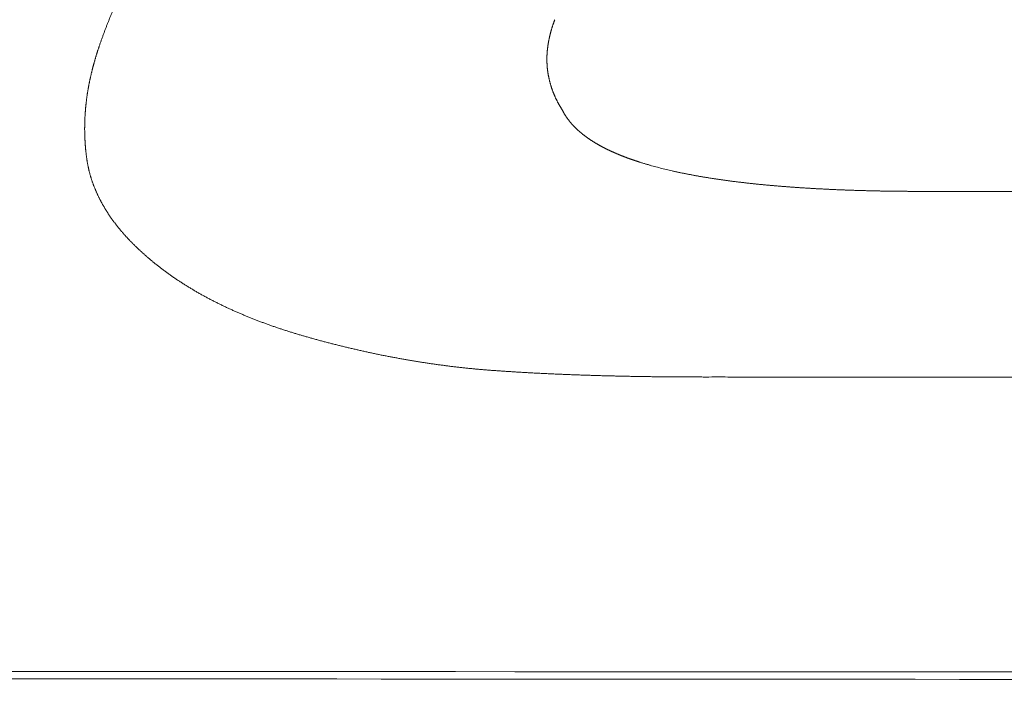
# Model space of a CAD drawing. Header units: millimetres. Extents: x 0 to 594, y 0 to 420.
# Tile 44 of 1056: x 244.39 to 246.85, y 58.02 to 59.68. Entities that reach past the tile are written whole.
import ezdxf

# ---------------------------------------------------------------- set-up
doc = ezdxf.new("R2010")
doc.units = ezdxf.units.MM
doc.layers.add('1', color=7, linetype='Continuous', true_color=0xffffff)
doc.styles.add('Arial', font='txt')
doc.dimstyles.get("Standard").update_dxf_attribs({"dimtxt": 0.18, "dimasz": 0.18, "dimexe": 0.18, "dimexo": 0.0625, "dimgap": 0.09, "dimtad": 0, "dimtih": 1, "dimtoh": 1, "dimdec": 4, "dimzin": 0, "dimdsep": 46, "dimtxsty": 'Standard', "dimcen": 0.09, "dimadec": 0, "dimazin": 0, "dimtfac": 1, "dimtdec": 4, "dimtofl": 0, "dimtmove": 0, "dimatfit": 3, "dimfxl": 0, "dimtolj": 1, "dimtzin": 0, "dimarcsym": 0})

# ---------------------------------------------------------------- blocks, each defined once
blk = doc.blocks.new('_U10')
at = {"layer": '1', "color": 18, "lineweight": 18}
for p, q in [((89.3862, 156.501), (71.7658, 156.501)), ((73.7658, 156.501), (73.7658, 109.1211)), ((276.553, 129.1958), (71.7658, 129.1958))]:
    blk.add_line(p, q, dxfattribs=at)
at = {"layer": '1', "color": 18}
for points in [[(73.7658, 156.501), (74.7037, 153.001), (72.828, 153.001)], [(73.7658, 129.1958), (72.828, 132.6958), (74.7037, 132.6958)]]:
    blk.add_solid(points, dxfattribs=at)
at = {"layer": '1', "color": 18, "linetype": 'Continuous', "lineweight": 13, "char_height": 3.5, "attachment_point": 7, "rotation": 90, "line_spacing_factor": 1.047437, "style": 'Arial'}
for s, insert in [('\\fArial|b0|i0;\\W1.0000;0.55', (76.7446, 98.6122)), ('\\fArial|b0|i0;\\W1.0000;FWD TIE DOWN', (76.7446, 58.6144))]:
    blk.add_mtext(s, dxfattribs=dict(at, insert=insert))
blk = doc.blocks.new('_U14')
at = {"layer": '1', "color": 18, "lineweight": 18}
for p, q in [((118.6615, 179.0767), (58.8264, 179.0767)), ((60.8264, 179.0767), (60.8264, 110.1517)), ((276.553, 129.1958), (58.8264, 129.1958))]:
    blk.add_line(p, q, dxfattribs=at)
at = {"layer": '1', "color": 18}
for points in [[(60.8264, 179.0767), (61.7642, 175.5767), (59.8886, 175.5767)], [(60.8264, 129.1958), (59.8886, 132.6958), (61.7642, 132.6958)]]:
    blk.add_solid(points, dxfattribs=at)
at = {"layer": '1', "color": 18, "linetype": 'Continuous', "lineweight": 13, "char_height": 3.5, "attachment_point": 7, "rotation": 90, "line_spacing_factor": 1.047437, "style": 'Arial'}
for s, insert in [('\\fArial|b0|i0;\\W1.0000;1.00', (63.8052, 99.6428)), ('\\fArial|b0|i0;\\W1.0000;BOW DEFLATED', (63.8052, 58.2793))]:
    blk.add_mtext(s, dxfattribs=dict(at, insert=insert))

msp = doc.modelspace()

# ---------------------------------------------------------------- linework, layer by layer
at = {"layer": '1', "color": 155, "linetype": 'Continuous', "lineweight": 13}
for points, knots in [([(244.5923, 59.6088), (244.5928, 59.6101), (244.5936, 59.6126), (244.595, 59.6164), (244.5963, 59.6202), (244.5976, 59.624), (244.599, 59.6278), (244.6003, 59.6315), (244.6017, 59.6353), (244.6031, 59.6391), (244.6045, 59.6428), (244.6059, 59.6466), (244.6073, 59.6503), (244.6087, 59.6541), (244.6101, 59.6578), (244.6116, 59.6616), (244.6131, 59.6653), (244.6145, 59.6691), (244.616, 59.6728), (244.6175, 59.6765), (244.619, 59.6802), (244.6205, 59.6839), (244.622, 59.6877), (244.6235, 59.6914), (244.6251, 59.6951), (244.6266, 59.6988), (244.6282, 59.7025), (244.6298, 59.7062), (244.6313, 59.7099), (244.6329, 59.7136), (244.6345, 59.7172), (244.6361, 59.7209), (244.6378, 59.7246), (244.6394, 59.7283), (244.641, 59.7319), (244.6427, 59.7356), (244.6443, 59.7393), (244.646, 59.7429), (244.6477, 59.7466), (244.6494, 59.7502), (244.6511, 59.7539), (244.6528, 59.7575), (244.6545, 59.7611), (244.6562, 59.7648), (244.6579, 59.7684), (244.6597, 59.772), (244.6614, 59.7756), (244.6632, 59.7793), (244.6649, 59.7829), (244.6667, 59.7865), (244.6685, 59.7901), (244.6703, 59.7937), (244.6721, 59.7973), (244.6739, 59.8009), (244.6757, 59.8045), (244.6776, 59.8081), (244.6794, 59.8116), (244.6813, 59.8152), (244.6831, 59.8188), (244.685, 59.8224), (244.6868, 59.8259), (244.6887, 59.8295), (244.6906, 59.833), (244.6925, 59.8366), (244.6944, 59.8401), (244.6963, 59.8437), (244.6982, 59.8472), (244.7002, 59.8508), (244.7021, 59.8543), (244.7041, 59.8578), (244.706, 59.8614), (244.708, 59.8649), (244.7099, 59.8684), (244.7119, 59.8719), (244.7139, 59.8754), (244.7159, 59.8789), (244.7179, 59.8825), (244.7199, 59.886), (244.7219, 59.8894), (244.7239, 59.8929), (244.7259, 59.8964), (244.728, 59.8999), (244.73, 59.9034), (244.7321, 59.9069), (244.7341, 59.9103), (244.7362, 59.9138), (244.7376, 59.9161), (244.7383, 59.9173)], [0, 0, 0, 0, 0.011764, 0.023528, 0.035292, 0.047055, 0.058818, 0.070581, 0.082343, 0.094105, 0.105867, 0.117628, 0.12939, 0.141151, 0.152912, 0.164673, 0.176434, 0.188195, 0.199956, 0.211717, 0.223477, 0.235238, 0.246999, 0.25876, 0.270521, 0.282283, 0.294044, 0.305805, 0.317567, 0.329329, 0.341091, 0.352853, 0.364615, 0.376377, 0.38814, 0.399903, 0.411666, 0.423429, 0.435192, 0.446956, 0.45872, 0.470484, 0.482249, 0.494013, 0.505778, 0.517543, 0.529308, 0.541074, 0.55284, 0.564606, 0.576372, 0.588138, 0.599905, 0.611672, 0.623439, 0.635206, 0.646973, 0.658741, 0.670508, 0.682276, 0.694044, 0.705812, 0.71758, 0.729349, 0.741117, 0.752885, 0.764654, 0.776422, 0.78819, 0.799959, 0.811727, 0.823496, 0.835264, 0.847032, 0.8588, 0.870568, 0.882336, 0.894104, 0.905871, 0.917638, 0.929405, 0.941172, 0.952938, 0.964704, 0.97647, 0.988235, 1, 1, 1, 1]), ([(245.7274, 59.6751), (245.7272, 59.6744), (245.7267, 59.6732), (245.726, 59.6714), (245.7254, 59.6695), (245.7247, 59.6677), (245.724, 59.6658), (245.7234, 59.664), (245.7227, 59.6621), (245.7221, 59.6602), (245.7215, 59.6584), (245.7209, 59.6565), (245.7203, 59.6546), (245.7197, 59.6528), (245.7192, 59.6509), (245.7186, 59.649), (245.7181, 59.6471), (245.7176, 59.6452), (245.717, 59.6433), (245.7165, 59.6414), (245.7161, 59.6395), (245.7156, 59.6376), (245.7151, 59.6357), (245.7147, 59.6338), (245.7142, 59.6319), (245.7138, 59.63), (245.7134, 59.6281), (245.713, 59.6262), (245.7126, 59.6243), (245.7122, 59.6224), (245.7119, 59.6205), (245.7115, 59.6185), (245.7112, 59.6166), (245.7109, 59.6147), (245.7106, 59.6128), (245.7103, 59.6108), (245.71, 59.6089), (245.7098, 59.607), (245.7095, 59.6051), (245.7093, 59.6031), (245.7091, 59.6012), (245.7089, 59.5993), (245.7087, 59.5973), (245.7085, 59.5954), (245.7084, 59.5935), (245.7082, 59.5915), (245.7081, 59.5896), (245.708, 59.5876), (245.7079, 59.5857), (245.7079, 59.5838), (245.7078, 59.5818), (245.7078, 59.5799), (245.7077, 59.5779), (245.7077, 59.576), (245.7077, 59.5741), (245.7078, 59.5721), (245.7078, 59.5702), (245.7079, 59.5682), (245.708, 59.5663), (245.7081, 59.5644), (245.7082, 59.5624), (245.7083, 59.5605), (245.7085, 59.5585), (245.7086, 59.5566), (245.7088, 59.5547), (245.709, 59.5527), (245.7092, 59.5508), (245.7095, 59.5489), (245.7097, 59.5469), (245.71, 59.545), (245.7103, 59.5431), (245.7106, 59.5411), (245.7109, 59.5392), (245.7112, 59.5373), (245.7116, 59.5354), (245.712, 59.5334), (245.7124, 59.5315), (245.7128, 59.5296), (245.7132, 59.5277), (245.7136, 59.5258), (245.7141, 59.5239), (245.7146, 59.522), (245.7151, 59.5201), (245.7156, 59.5182), (245.7161, 59.5163), (245.7166, 59.5144), (245.7172, 59.5125), (245.7178, 59.5106), (245.7183, 59.5087), (245.719, 59.5068), (245.7196, 59.5049), (245.7202, 59.5031), (245.7209, 59.5012), (245.7215, 59.4993), (245.7222, 59.4975), (245.7229, 59.4956), (245.7237, 59.4938), (245.7244, 59.4919), (245.7251, 59.4901), (245.7259, 59.4882), (245.7267, 59.4864), (245.7275, 59.4846), (245.7283, 59.4827), (245.7291, 59.4809), (245.73, 59.4791), (245.7308, 59.4773), (245.7317, 59.4755), (245.7326, 59.4737), (245.7335, 59.4719), (245.7345, 59.4701), (245.7354, 59.4684), (245.7363, 59.4666), (245.7373, 59.4648), (245.7383, 59.4631), (245.7393, 59.4613), (245.7403, 59.4596), (245.7413, 59.4578), (245.7424, 59.4561), (245.7435, 59.4544), (245.7445, 59.4527), (245.7453, 59.4515), (245.7456, 59.451)], [0, 0, 0, 0, 0.008409, 0.01682, 0.025233, 0.033648, 0.042066, 0.050484, 0.058904, 0.067326, 0.075748, 0.084171, 0.092595, 0.101019, 0.109444, 0.117869, 0.126294, 0.134718, 0.143143, 0.151567, 0.15999, 0.168413, 0.176835, 0.185256, 0.193676, 0.202095, 0.210513, 0.21893, 0.227345, 0.235759, 0.244172, 0.252583, 0.260992, 0.2694, 0.277807, 0.286211, 0.294614, 0.303016, 0.311416, 0.319814, 0.32821, 0.336606, 0.344999, 0.353391, 0.361782, 0.370171, 0.378559, 0.386946, 0.395332, 0.403716, 0.4121, 0.420483, 0.428866, 0.437248, 0.44563, 0.454011, 0.462393, 0.470775, 0.479157, 0.48754, 0.495923, 0.504308, 0.512694, 0.521081, 0.529469, 0.537858, 0.546249, 0.55464, 0.563033, 0.571427, 0.579822, 0.588218, 0.596615, 0.605013, 0.613412, 0.621812, 0.630213, 0.638614, 0.647017, 0.65542, 0.663824, 0.672229, 0.680635, 0.689041, 0.697447, 0.705854, 0.714262, 0.72267, 0.731078, 0.739487, 0.747896, 0.756305, 0.764714, 0.773124, 0.781533, 0.789942, 0.798352, 0.806761, 0.815169, 0.823578, 0.831986, 0.840394, 0.848802, 0.857208, 0.865615, 0.874021, 0.882426, 0.89083, 0.899234, 0.907636, 0.916038, 0.924439, 0.932839, 0.941238, 0.949636, 0.958033, 0.966429, 0.974824, 0.983217, 0.991609, 1, 1, 1, 1]), ([(244.562, 59.3244), (244.5619, 59.3252), (244.5617, 59.3269), (244.5613, 59.3293), (244.561, 59.3317), (244.5607, 59.3341), (244.5603, 59.3365), (244.56, 59.339), (244.5598, 59.3414), (244.5595, 59.3438), (244.5592, 59.3462), (244.559, 59.3486), (244.5587, 59.3511), (244.5585, 59.3535), (244.5582, 59.3559), (244.558, 59.3583), (244.5578, 59.3608), (244.5576, 59.3632), (244.5575, 59.3656), (244.5573, 59.368), (244.5571, 59.3705), (244.557, 59.3729), (244.5569, 59.3753), (244.5567, 59.3777), (244.5566, 59.3802), (244.5565, 59.3826), (244.5564, 59.385), (244.5564, 59.3875), (244.5563, 59.3899), (244.5562, 59.3923), (244.5562, 59.3947), (244.5562, 59.3972), (244.5561, 59.3996), (244.5561, 59.402), (244.5561, 59.4044), (244.5561, 59.4069), (244.5562, 59.4093), (244.5562, 59.4117), (244.5562, 59.4142), (244.5563, 59.4166), (244.5563, 59.419), (244.5564, 59.4214), (244.5565, 59.4238), (244.5566, 59.4263), (244.5567, 59.4287), (244.5568, 59.4311), (244.5569, 59.4335), (244.5571, 59.436), (244.5572, 59.4384), (244.5574, 59.4408), (244.5575, 59.4432), (244.5577, 59.4456), (244.5579, 59.448), (244.5581, 59.4505), (244.5583, 59.4529), (244.5585, 59.4553), (244.5587, 59.4577), (244.559, 59.4601), (244.5592, 59.4625), (244.5595, 59.4649), (244.5597, 59.4673), (244.56, 59.4697), (244.5603, 59.4721), (244.5606, 59.4745), (244.5609, 59.477), (244.5612, 59.4794), (244.5615, 59.4818), (244.5619, 59.4841), (244.5622, 59.4865), (244.5626, 59.4889), (244.5629, 59.4913), (244.5633, 59.4937), (244.5637, 59.4961), (244.5641, 59.4985), (244.5645, 59.5009), (244.5649, 59.5033), (244.5653, 59.5057), (244.5658, 59.508), (244.5662, 59.5104), (244.5666, 59.5128), (244.5671, 59.5152), (244.5676, 59.5176), (244.568, 59.5199), (244.5685, 59.5223), (244.569, 59.5247), (244.5695, 59.5271), (244.57, 59.5294), (244.5706, 59.5318), (244.5711, 59.5342), (244.5716, 59.5365), (244.5722, 59.5389), (244.5727, 59.5412), (244.5733, 59.5436), (244.5739, 59.546), (244.5744, 59.5483), (244.575, 59.5507), (244.5756, 59.553), (244.5762, 59.5554), (244.5768, 59.5577), (244.5775, 59.5601), (244.5781, 59.5624), (244.5787, 59.5647), (244.5794, 59.5671), (244.58, 59.5694), (244.5807, 59.5718), (244.5814, 59.5741), (244.582, 59.5764), (244.5827, 59.5788), (244.5834, 59.5811), (244.5841, 59.5834), (244.5848, 59.5857), (244.5855, 59.5881), (244.5863, 59.5904), (244.587, 59.5927), (244.5877, 59.595), (244.5885, 59.5973), (244.5892, 59.5996), (244.59, 59.6019), (244.5908, 59.6042), (244.5915, 59.6065), (244.5921, 59.6081), (244.5923, 59.6088)], [0, 0, 0, 0, 0.008403, 0.016805, 0.025208, 0.03361, 0.042012, 0.050414, 0.058815, 0.067217, 0.075619, 0.08402, 0.092422, 0.100823, 0.109224, 0.117626, 0.126028, 0.134429, 0.142831, 0.151233, 0.159634, 0.168036, 0.176439, 0.184841, 0.193243, 0.201646, 0.210048, 0.218451, 0.226854, 0.235257, 0.243661, 0.252064, 0.260468, 0.268871, 0.277275, 0.285679, 0.294083, 0.302488, 0.310892, 0.319297, 0.327701, 0.336106, 0.344511, 0.352916, 0.361321, 0.369726, 0.378131, 0.386536, 0.394941, 0.403345, 0.41175, 0.420155, 0.42856, 0.436964, 0.445369, 0.453773, 0.462177, 0.470581, 0.478985, 0.487388, 0.495792, 0.504194, 0.512597, 0.520999, 0.529401, 0.537803, 0.546204, 0.554606, 0.563007, 0.571408, 0.579809, 0.58821, 0.596611, 0.605013, 0.613414, 0.621815, 0.630216, 0.638617, 0.647019, 0.65542, 0.663822, 0.672224, 0.680626, 0.689028, 0.69743, 0.705833, 0.714235, 0.722638, 0.731041, 0.739444, 0.747848, 0.756252, 0.764655, 0.773059, 0.781464, 0.789868, 0.798272, 0.806677, 0.815082, 0.823487, 0.831892, 0.840298, 0.848703, 0.857109, 0.865514, 0.87392, 0.882326, 0.890731, 0.899137, 0.907543, 0.915949, 0.924355, 0.93276, 0.941166, 0.949571, 0.957977, 0.966382, 0.974787, 0.983191, 0.991596, 1, 1, 1, 1]), ([(245.7456, 59.451), (245.7458, 59.4506), (245.7462, 59.4498), (245.7468, 59.4487), (245.7474, 59.4476), (245.748, 59.4464), (245.7486, 59.4453), (245.7492, 59.4442), (245.7498, 59.4431), (245.7505, 59.442), (245.7511, 59.4408), (245.7518, 59.4398), (245.7524, 59.4387), (245.7531, 59.4376), (245.7538, 59.4365), (245.7545, 59.4354), (245.7552, 59.4343), (245.7559, 59.4333), (245.7566, 59.4322), (245.7574, 59.4312), (245.7581, 59.4301), (245.7589, 59.4291), (245.7596, 59.428), (245.7604, 59.427), (245.7612, 59.4259), (245.762, 59.4249), (245.7628, 59.4239), (245.7636, 59.4229), (245.7644, 59.4219), (245.7652, 59.4209), (245.766, 59.4199), (245.7668, 59.4189), (245.7677, 59.4179), (245.7685, 59.4169), (245.7694, 59.4159), (245.7703, 59.4149), (245.7711, 59.414), (245.772, 59.413), (245.7729, 59.4121), (245.7738, 59.4111), (245.7747, 59.4102), (245.7756, 59.4092), (245.7765, 59.4083), (245.7775, 59.4073), (245.7784, 59.4064), (245.7793, 59.4055), (245.7803, 59.4046), (245.7812, 59.4036), (245.7822, 59.4027), (245.7831, 59.4018), (245.7841, 59.4009), (245.7851, 59.4), (245.7861, 59.3991), (245.7871, 59.3983), (245.7881, 59.3974), (245.7891, 59.3965), (245.7901, 59.3956), (245.7911, 59.3948), (245.7921, 59.3939), (245.7931, 59.3931), (245.7942, 59.3922), (245.7952, 59.3914), (245.7963, 59.3905), (245.7973, 59.3897), (245.7984, 59.3888), (245.7994, 59.388), (245.8005, 59.3872), (245.8015, 59.3864), (245.8026, 59.3856), (245.8037, 59.3848), (245.8048, 59.384), (245.8059, 59.3832), (245.807, 59.3824), (245.8081, 59.3816), (245.8092, 59.3808), (245.8103, 59.38), (245.8114, 59.3792), (245.8125, 59.3785), (245.8136, 59.3777), (245.8148, 59.3769), (245.8159, 59.3762), (245.817, 59.3754), (245.8182, 59.3747), (245.8193, 59.3739), (245.8205, 59.3732), (245.8216, 59.3725), (245.8228, 59.3717), (245.8239, 59.371), (245.8251, 59.3703), (245.8263, 59.3696), (245.8275, 59.3688), (245.8286, 59.3681), (245.8298, 59.3674), (245.831, 59.3667), (245.8322, 59.366), (245.8334, 59.3653), (245.8346, 59.3646), (245.8358, 59.364), (245.837, 59.3633), (245.8382, 59.3626), (245.8394, 59.3619), (245.8406, 59.3613), (245.8418, 59.3606), (245.843, 59.3599), (245.8443, 59.3593), (245.8455, 59.3586), (245.8467, 59.358), (245.8479, 59.3573), (245.8492, 59.3567), (245.8504, 59.356), (245.8517, 59.3554), (245.8529, 59.3548), (245.8541, 59.3542), (245.8554, 59.3535), (245.8566, 59.3529), (245.8579, 59.3523), (245.8591, 59.3517), (245.8604, 59.3511), (245.8616, 59.3505), (245.8629, 59.3499), (245.8642, 59.3493), (245.8654, 59.3487), (245.8667, 59.3481), (245.868, 59.3475), (245.8692, 59.3469), (245.8705, 59.3464), (245.8718, 59.3458), (245.8731, 59.3452), (245.8743, 59.3446), (245.8756, 59.3441), (245.8769, 59.3435), (245.8782, 59.343), (245.8795, 59.3424), (245.8808, 59.3418), (245.882, 59.3413), (245.8833, 59.3408), (245.8846, 59.3402), (245.8859, 59.3397), (245.8872, 59.3391), (245.8885, 59.3386), (245.8898, 59.3381), (245.8911, 59.3376), (245.8924, 59.337), (245.8937, 59.3365), (245.895, 59.336), (245.8963, 59.3355), (245.8976, 59.335), (245.8989, 59.3345), (245.9002, 59.334), (245.9015, 59.3335), (245.9029, 59.333), (245.9042, 59.3325), (245.9055, 59.332), (245.9068, 59.3315), (245.9081, 59.331), (245.9094, 59.3305), (245.9107, 59.3301), (245.9121, 59.3296), (245.9134, 59.3291), (245.9147, 59.3286), (245.916, 59.3282), (245.9173, 59.3277), (245.9187, 59.3272), (245.92, 59.3268), (245.9213, 59.3263), (245.9226, 59.3259), (245.924, 59.3254), (245.9253, 59.325), (245.9266, 59.3245), (245.928, 59.3241), (245.9293, 59.3236), (245.9306, 59.3232), (245.9319, 59.3228), (245.9333, 59.3223), (245.9346, 59.3219), (245.9359, 59.3215), (245.9373, 59.321), (245.9386, 59.3206), (245.9419, 59.3196), (245.9471, 59.3179), (245.9543, 59.3158), (245.9615, 59.3137), (245.9687, 59.3116), (245.9759, 59.3096), (245.9831, 59.3077), (245.9904, 59.3058), (245.9977, 59.304), (246.005, 59.3022), (246.0124, 59.3005), (246.0173, 59.2993), (246.0198, 59.2988)], [0, 0, 0, 0, 0.004265, 0.008526, 0.012782, 0.017034, 0.021282, 0.025527, 0.029767, 0.034005, 0.038239, 0.042471, 0.046699, 0.050926, 0.055149, 0.059371, 0.06359, 0.067808, 0.072024, 0.076238, 0.080451, 0.084662, 0.088873, 0.093082, 0.09729, 0.101498, 0.105705, 0.109911, 0.114118, 0.118323, 0.122529, 0.126734, 0.13094, 0.135145, 0.139351, 0.143556, 0.147762, 0.151969, 0.156176, 0.160383, 0.164591, 0.1688, 0.173009, 0.177219, 0.181429, 0.18564, 0.189853, 0.194066, 0.198279, 0.202494, 0.20671, 0.210926, 0.215144, 0.219362, 0.223581, 0.227802, 0.232023, 0.236245, 0.240468, 0.244692, 0.248916, 0.253142, 0.257369, 0.261596, 0.265824, 0.270054, 0.274284, 0.278516, 0.282749, 0.286983, 0.291218, 0.295454, 0.299691, 0.30393, 0.30817, 0.312411, 0.316654, 0.320898, 0.325143, 0.329389, 0.333636, 0.337885, 0.342135, 0.346387, 0.350639, 0.354893, 0.359148, 0.363405, 0.367662, 0.371921, 0.37618, 0.380441, 0.384703, 0.388966, 0.39323, 0.397495, 0.401761, 0.406027, 0.410295, 0.414564, 0.418833, 0.423103, 0.427373, 0.431645, 0.435917, 0.440189, 0.444462, 0.448735, 0.453009, 0.457283, 0.461557, 0.465831, 0.470106, 0.47438, 0.478655, 0.482929, 0.487203, 0.491477, 0.495751, 0.500024, 0.504296, 0.508569, 0.512841, 0.517112, 0.521383, 0.525653, 0.529923, 0.534193, 0.538462, 0.542731, 0.546999, 0.551267, 0.555534, 0.559801, 0.564067, 0.568333, 0.572598, 0.576863, 0.581128, 0.585392, 0.589655, 0.593918, 0.59818, 0.602442, 0.606703, 0.610964, 0.615224, 0.619483, 0.623742, 0.628, 0.632257, 0.636514, 0.640769, 0.645025, 0.649279, 0.653533, 0.657785, 0.662037, 0.666288, 0.670539, 0.674788, 0.679036, 0.683283, 0.68753, 0.691775, 0.696019, 0.700262, 0.704504, 0.708745, 0.712985, 0.717223, 0.72146, 0.725696, 0.729931, 0.734164, 0.738396, 0.742626, 0.746855, 0.751082, 0.773731, 0.796345, 0.818936, 0.841513, 0.864087, 0.886667, 0.909264, 0.931886, 0.954543, 0.977245, 1, 1, 1, 1]), ([(244.727, 59.0717), (244.7263, 59.0723), (244.7247, 59.0736), (244.7224, 59.0755), (244.7201, 59.0774), (244.7178, 59.0794), (244.7155, 59.0813), (244.7133, 59.0832), (244.711, 59.0852), (244.7088, 59.0871), (244.7065, 59.0891), (244.7043, 59.0911), (244.7021, 59.0931), (244.6998, 59.0951), (244.6976, 59.0971), (244.6954, 59.0991), (244.6933, 59.1011), (244.6911, 59.1031), (244.6889, 59.1052), (244.6868, 59.1072), (244.6846, 59.1093), (244.6825, 59.1113), (244.6804, 59.1134), (244.6783, 59.1155), (244.6762, 59.1176), (244.6741, 59.1197), (244.672, 59.1218), (244.67, 59.1239), (244.6679, 59.126), (244.6659, 59.1282), (244.6639, 59.1303), (244.6619, 59.1325), (244.6599, 59.1346), (244.6579, 59.1368), (244.656, 59.139), (244.654, 59.1412), (244.6521, 59.1434), (244.6501, 59.1456), (244.6482, 59.1478), (244.6464, 59.15), (244.6445, 59.1523), (244.6426, 59.1545), (244.6408, 59.1568), (244.6389, 59.159), (244.6371, 59.1613), (244.6353, 59.1636), (244.6335, 59.1659), (244.6318, 59.1682), (244.63, 59.1705), (244.6283, 59.1728), (244.6266, 59.1752), (244.6249, 59.1775), (244.6232, 59.1799), (244.6215, 59.1822), (244.6199, 59.1846), (244.6182, 59.187), (244.6166, 59.1894), (244.615, 59.1918), (244.6135, 59.1942), (244.6119, 59.1966), (244.6104, 59.199), (244.6089, 59.2015), (244.6074, 59.2039), (244.6059, 59.2064), (244.6044, 59.2089), (244.603, 59.2113), (244.6015, 59.2138), (244.6001, 59.2163), (244.5988, 59.2188), (244.5974, 59.2213), (244.5961, 59.2238), (244.5947, 59.2264), (244.5934, 59.2289), (244.5922, 59.2315), (244.5909, 59.234), (244.5897, 59.2366), (244.5884, 59.2391), (244.5873, 59.2417), (244.5861, 59.2443), (244.5849, 59.2469), (244.5838, 59.2495), (244.5827, 59.2521), (244.5816, 59.2547), (244.5806, 59.2573), (244.5795, 59.2599), (244.5785, 59.2625), (244.5775, 59.2652), (244.5766, 59.2678), (244.5756, 59.2705), (244.5747, 59.2731), (244.5738, 59.2758), (244.5729, 59.2784), (244.5721, 59.2811), (244.5713, 59.2838), (244.5705, 59.2864), (244.5697, 59.2891), (244.569, 59.2918), (244.5682, 59.2945), (244.5675, 59.2972), (244.5669, 59.2999), (244.5662, 59.3026), (244.5656, 59.3053), (244.565, 59.3081), (244.5645, 59.3108), (244.5639, 59.3135), (244.5634, 59.3162), (244.5629, 59.319), (244.5625, 59.3217), (244.5622, 59.3235), (244.562, 59.3244)], [0, 0, 0, 0, 0.009356, 0.018713, 0.028071, 0.03743, 0.04679, 0.05615, 0.065511, 0.074872, 0.084233, 0.093594, 0.102955, 0.112316, 0.121676, 0.131036, 0.140395, 0.149754, 0.159112, 0.168469, 0.177825, 0.187181, 0.196535, 0.205888, 0.21524, 0.224591, 0.233941, 0.24329, 0.252637, 0.261983, 0.271329, 0.280672, 0.290015, 0.299357, 0.308697, 0.318036, 0.327375, 0.336712, 0.346049, 0.355385, 0.36472, 0.374055, 0.383389, 0.392723, 0.402057, 0.41139, 0.420724, 0.430058, 0.439392, 0.448727, 0.458062, 0.467399, 0.476737, 0.486076, 0.495417, 0.50476, 0.514105, 0.523451, 0.532799, 0.542148, 0.551499, 0.560851, 0.570203, 0.579556, 0.58891, 0.598264, 0.607618, 0.616973, 0.626328, 0.635682, 0.645036, 0.65439, 0.663744, 0.673096, 0.682449, 0.6918, 0.701151, 0.710501, 0.719851, 0.729199, 0.738546, 0.747893, 0.757238, 0.766582, 0.775925, 0.785268, 0.794609, 0.803949, 0.813288, 0.822626, 0.831964, 0.8413, 0.850636, 0.859971, 0.869305, 0.878639, 0.887973, 0.897306, 0.90664, 0.915973, 0.925306, 0.93464, 0.943974, 0.953309, 0.962644, 0.971981, 0.981319, 0.990659, 1, 1, 1, 1]), ([(246.0198, 59.2988), (246.021, 59.2985), (246.0235, 59.2979), (246.0273, 59.2971), (246.0311, 59.2962), (246.0349, 59.2954), (246.0387, 59.2946), (246.0425, 59.2938), (246.0463, 59.293), (246.0501, 59.2922), (246.0539, 59.2915), (246.0577, 59.2907), (246.0616, 59.29), (246.0654, 59.2893), (246.0692, 59.2885), (246.073, 59.2878), (246.0768, 59.2871), (246.0807, 59.2864), (246.0845, 59.2857), (246.0883, 59.2851), (246.0922, 59.2844), (246.096, 59.2837), (246.0998, 59.2831), (246.1037, 59.2825), (246.1075, 59.2818), (246.1114, 59.2812), (246.1152, 59.2806), (246.1191, 59.28), (246.1229, 59.2794), (246.1268, 59.2788), (246.1306, 59.2783), (246.1345, 59.2777), (246.1383, 59.2771), (246.1422, 59.2766), (246.146, 59.276), (246.1499, 59.2755), (246.1538, 59.275), (246.1576, 59.2744), (246.1615, 59.2739), (246.1654, 59.2734), (246.1692, 59.2729), (246.1731, 59.2724), (246.177, 59.2719), (246.1808, 59.2715), (246.1847, 59.271), (246.1886, 59.2705), (246.1924, 59.2701), (246.1963, 59.2696), (246.2002, 59.2692), (246.2041, 59.2687), (246.2079, 59.2683), (246.2118, 59.2679), (246.2157, 59.2674), (246.2196, 59.267), (246.2234, 59.2666), (246.2273, 59.2662), (246.2312, 59.2658), (246.2351, 59.2654), (246.2389, 59.265), (246.2428, 59.2646), (246.2467, 59.2643), (246.2506, 59.2639), (246.2545, 59.2635), (246.2583, 59.2632), (246.2622, 59.2628), (246.2661, 59.2625), (246.27, 59.2621), (246.2739, 59.2618), (246.2778, 59.2615), (246.2817, 59.2611), (246.2855, 59.2608), (246.2894, 59.2605), (246.2933, 59.2602), (246.2972, 59.2599), (246.3011, 59.2596), (246.305, 59.2593), (246.3089, 59.259), (246.3128, 59.2587), (246.3167, 59.2584), (246.3205, 59.2581), (246.3244, 59.2578), (246.3283, 59.2576), (246.3322, 59.2573), (246.3361, 59.257), (246.34, 59.2568), (246.3439, 59.2565), (246.3478, 59.2563), (246.3517, 59.256), (246.3556, 59.2558), (246.3595, 59.2555), (246.3634, 59.2553), (246.3673, 59.2551), (246.3712, 59.2548), (246.3751, 59.2546), (246.379, 59.2544), (246.3829, 59.2542), (246.3868, 59.254), (246.3907, 59.2538), (246.3946, 59.2536), (246.3985, 59.2534), (246.4024, 59.2532), (246.4063, 59.253), (246.4102, 59.2528), (246.4141, 59.2526), (246.418, 59.2524), (246.4219, 59.2523), (246.4258, 59.2521), (246.4297, 59.2519), (246.4336, 59.2518), (246.4375, 59.2516), (246.4414, 59.2514), (246.4453, 59.2513), (246.4492, 59.2511), (246.4531, 59.251), (246.457, 59.2508), (246.4609, 59.2507), (246.4648, 59.2506), (246.4687, 59.2504), (246.4726, 59.2503), (246.4765, 59.2502), (246.4804, 59.25), (246.4843, 59.2499), (246.4882, 59.2498), (246.4921, 59.2497), (246.496, 59.2496), (246.4999, 59.2495), (246.5038, 59.2494), (246.5077, 59.2493), (246.5116, 59.2492), (246.5155, 59.2491), (246.5194, 59.249), (246.5233, 59.2489), (246.5273, 59.2488), (246.5312, 59.2487), (246.5351, 59.2487), (246.539, 59.2486), (246.5429, 59.2485), (246.5468, 59.2484), (246.5507, 59.2484), (246.5546, 59.2483), (246.5585, 59.2483), (246.5624, 59.2482), (246.5663, 59.2481), (246.5702, 59.2481), (246.5741, 59.248), (246.578, 59.248), (246.5819, 59.248), (246.5858, 59.2479), (246.5897, 59.2479), (246.5936, 59.2478), (246.5975, 59.2478), (246.6015, 59.2478), (246.6054, 59.2478), (246.6093, 59.2477), (246.6132, 59.2477), (246.6171, 59.2477), (246.621, 59.2477), (246.6249, 59.2477), (246.6288, 59.2476), (246.6327, 59.2476), (246.6366, 59.2476), (246.6405, 59.2476), (246.6431, 59.2476), (246.6444, 59.2476)], [0, 0, 0, 0, 0.006213, 0.012425, 0.018638, 0.02485, 0.031062, 0.037275, 0.043487, 0.0497, 0.055912, 0.062125, 0.068338, 0.074551, 0.080764, 0.086977, 0.093191, 0.099404, 0.105618, 0.111832, 0.118045, 0.12426, 0.130474, 0.136688, 0.142903, 0.149117, 0.155332, 0.161546, 0.167761, 0.173976, 0.180191, 0.186405, 0.19262, 0.198834, 0.205049, 0.211263, 0.217477, 0.223691, 0.229905, 0.236118, 0.242331, 0.248544, 0.254756, 0.260968, 0.26718, 0.273391, 0.279602, 0.285812, 0.292022, 0.298232, 0.304442, 0.310652, 0.316861, 0.32307, 0.329279, 0.335488, 0.341696, 0.347905, 0.354113, 0.360321, 0.36653, 0.372738, 0.378946, 0.385154, 0.391362, 0.39757, 0.403778, 0.409986, 0.416194, 0.422402, 0.42861, 0.434818, 0.441026, 0.447235, 0.453443, 0.459651, 0.46586, 0.472068, 0.478277, 0.484486, 0.490694, 0.496903, 0.503112, 0.509322, 0.515531, 0.52174, 0.527949, 0.534159, 0.540369, 0.546578, 0.552788, 0.558998, 0.565208, 0.571419, 0.577629, 0.583839, 0.59005, 0.59626, 0.602471, 0.608682, 0.614893, 0.621104, 0.627315, 0.633526, 0.639737, 0.645948, 0.65216, 0.658371, 0.664583, 0.670795, 0.677006, 0.683218, 0.68943, 0.695642, 0.701854, 0.708066, 0.714278, 0.72049, 0.726702, 0.732915, 0.739127, 0.745339, 0.751551, 0.757764, 0.763976, 0.770189, 0.776401, 0.782613, 0.788826, 0.795038, 0.80125, 0.807463, 0.813675, 0.819887, 0.8261, 0.832312, 0.838524, 0.844736, 0.850948, 0.85716, 0.863372, 0.869584, 0.875795, 0.882007, 0.888219, 0.89443, 0.900641, 0.906852, 0.913063, 0.919274, 0.925485, 0.931696, 0.937906, 0.944116, 0.950327, 0.956536, 0.962746, 0.968956, 0.975165, 0.981374, 0.987583, 0.993792, 1, 1, 1, 1]), ([(246.6444, 59.2476), (246.6988, 59.2476), (246.8077, 59.2476), (246.971, 59.2476), (247.1344, 59.2475), (247.2977, 59.2475), (247.461, 59.2475), (247.6243, 59.2474), (247.7876, 59.2473), (247.8965, 59.2473), (247.9509, 59.2473)], [0, 0, 0, 0, 0.125001, 0.250004, 0.375008, 0.50001, 0.62501, 0.750007, 0.875002, 1, 1, 1, 1]), ([(245.1104, 58.8852), (245.109, 58.8856), (245.1061, 58.8864), (245.1017, 58.8877), (245.0973, 58.889), (245.093, 58.8902), (245.0886, 58.8915), (245.0843, 58.8928), (245.0799, 58.8941), (245.0756, 58.8955), (245.0713, 58.8968), (245.0669, 58.8982), (245.0626, 58.8995), (245.0583, 58.9009), (245.054, 58.9023), (245.0497, 58.9037), (245.0454, 58.9051), (245.0411, 58.9066), (245.0368, 58.908), (245.0325, 58.9095), (245.0282, 58.9109), (245.0239, 58.9124), (245.0197, 58.9139), (245.0154, 58.9154), (245.0112, 58.917), (245.0069, 58.9185), (245.0027, 58.9201), (244.9984, 58.9216), (244.9942, 58.9232), (244.99, 58.9248), (244.9858, 58.9264), (244.9816, 58.9281), (244.9774, 58.9297), (244.9732, 58.9314), (244.969, 58.933), (244.9648, 58.9347), (244.9606, 58.9364), (244.9565, 58.9381), (244.9523, 58.9399), (244.9482, 58.9416), (244.944, 58.9434), (244.9399, 58.9451), (244.9358, 58.9469), (244.9317, 58.9488), (244.9276, 58.9506), (244.9235, 58.9524), (244.9194, 58.9543), (244.9153, 58.9561), (244.9112, 58.958), (244.9072, 58.9599), (244.9031, 58.9619), (244.8991, 58.9638), (244.8951, 58.9658), (244.891, 58.9677), (244.887, 58.9697), (244.883, 58.9717), (244.879, 58.9737), (244.8751, 58.9758), (244.8711, 58.9778), (244.8671, 58.9799), (244.8632, 58.982), (244.8593, 58.9841), (244.8553, 58.9862), (244.8514, 58.9884), (244.8475, 58.9905), (244.8436, 58.9927), (244.8398, 58.9949), (244.8359, 58.9971), (244.832, 58.9993), (244.8282, 59.0016), (244.8244, 59.0038), (244.8206, 59.0061), (244.8168, 59.0084), (244.813, 59.0107), (244.8092, 59.013), (244.8055, 59.0154), (244.8018, 59.0178), (244.798, 59.0201), (244.7943, 59.0225), (244.7906, 59.025), (244.787, 59.0274), (244.7833, 59.0299), (244.7797, 59.0323), (244.776, 59.0348), (244.7724, 59.0373), (244.7688, 59.0399), (244.7652, 59.0424), (244.7617, 59.045), (244.7581, 59.0476), (244.7546, 59.0502), (244.7511, 59.0528), (244.7476, 59.0554), (244.7441, 59.0581), (244.7407, 59.0608), (244.7372, 59.0635), (244.7338, 59.0662), (244.7304, 59.0689), (244.7282, 59.0708), (244.727, 59.0717)], [0, 0, 0, 0, 0.010418, 0.020836, 0.031255, 0.041674, 0.052093, 0.062512, 0.072932, 0.083351, 0.093771, 0.10419, 0.11461, 0.125029, 0.135449, 0.145868, 0.156287, 0.166706, 0.177124, 0.187542, 0.19796, 0.208378, 0.218795, 0.229212, 0.239629, 0.250045, 0.260461, 0.270877, 0.281292, 0.291707, 0.302122, 0.312537, 0.322951, 0.333365, 0.343779, 0.354193, 0.364607, 0.375021, 0.385434, 0.395848, 0.406262, 0.416677, 0.427091, 0.437506, 0.447921, 0.458337, 0.468753, 0.47917, 0.489588, 0.500007, 0.510426, 0.520846, 0.531267, 0.541689, 0.552111, 0.562534, 0.572956, 0.583379, 0.593802, 0.604225, 0.614648, 0.62507, 0.635493, 0.645915, 0.656336, 0.666758, 0.677178, 0.687598, 0.698018, 0.708437, 0.718855, 0.729273, 0.73969, 0.750106, 0.760522, 0.770937, 0.781351, 0.791765, 0.802178, 0.81259, 0.823003, 0.833414, 0.843825, 0.854236, 0.864646, 0.875057, 0.885467, 0.895877, 0.906287, 0.916697, 0.927108, 0.937518, 0.94793, 0.958342, 0.968755, 0.979169, 0.989584, 1, 1, 1, 1]), ([(245.5773, 58.8016), (245.5756, 58.8017), (245.5723, 58.8019), (245.5674, 58.8023), (245.5624, 58.8027), (245.5575, 58.8031), (245.5525, 58.8035), (245.5476, 58.8039), (245.5426, 58.8043), (245.5377, 58.8048), (245.5327, 58.8052), (245.5278, 58.8057), (245.5229, 58.8061), (245.5179, 58.8066), (245.513, 58.8071), (245.508, 58.8076), (245.5031, 58.8081), (245.4982, 58.8087), (245.4932, 58.8092), (245.4883, 58.8098), (245.4834, 58.8103), (245.4785, 58.8109), (245.4735, 58.8115), (245.4686, 58.8121), (245.4637, 58.8127), (245.4588, 58.8133), (245.4539, 58.814), (245.4489, 58.8146), (245.444, 58.8152), (245.4391, 58.8159), (245.4342, 58.8166), (245.4293, 58.8173), (245.4244, 58.818), (245.4195, 58.8187), (245.4146, 58.8194), (245.4097, 58.8201), (245.4048, 58.8209), (245.3999, 58.8216), (245.395, 58.8224), (245.3901, 58.8232), (245.3852, 58.8239), (245.3803, 58.8247), (245.3754, 58.8255), (245.3705, 58.8264), (245.3657, 58.8272), (245.3608, 58.828), (245.3559, 58.8289), (245.351, 58.8297), (245.3461, 58.8306), (245.3413, 58.8315), (245.3364, 58.8324), (245.3315, 58.8333), (245.3267, 58.8342), (245.3218, 58.8351), (245.3169, 58.836), (245.3121, 58.837), (245.3072, 58.8379), (245.3024, 58.8389), (245.2975, 58.8398), (245.2927, 58.8408), (245.2878, 58.8418), (245.283, 58.8428), (245.2781, 58.8438), (245.2733, 58.8448), (245.2685, 58.8459), (245.2636, 58.8469), (245.2588, 58.848), (245.254, 58.849), (245.2491, 58.8501), (245.2443, 58.8512), (245.2395, 58.8523), (245.2347, 58.8534), (245.2299, 58.8545), (245.2251, 58.8556), (245.2202, 58.8567), (245.2154, 58.8578), (245.2106, 58.859), (245.2058, 58.8601), (245.201, 58.8613), (245.1962, 58.8625), (245.1914, 58.8637), (245.1867, 58.8649), (245.1819, 58.8661), (245.1771, 58.8673), (245.1723, 58.8685), (245.1675, 58.8697), (245.1628, 58.871), (245.158, 58.8722), (245.1532, 58.8735), (245.1484, 58.8747), (245.1437, 58.876), (245.1389, 58.8773), (245.1342, 58.8786), (245.1294, 58.8799), (245.1247, 58.8812), (245.1199, 58.8825), (245.1152, 58.8838), (245.112, 58.8847), (245.1104, 58.8852)], [0, 0, 0, 0, 0.010417, 0.020833, 0.031249, 0.041664, 0.052079, 0.062494, 0.072909, 0.083324, 0.093738, 0.104152, 0.114566, 0.12498, 0.135394, 0.145808, 0.156221, 0.166635, 0.177048, 0.187462, 0.197875, 0.208289, 0.218702, 0.229116, 0.239529, 0.249942, 0.260356, 0.27077, 0.281183, 0.291597, 0.302011, 0.312425, 0.322839, 0.333253, 0.343667, 0.354081, 0.364496, 0.374911, 0.385325, 0.39574, 0.406156, 0.416571, 0.426986, 0.437402, 0.447818, 0.458234, 0.46865, 0.479066, 0.489482, 0.499899, 0.510316, 0.520733, 0.53115, 0.541567, 0.551985, 0.562403, 0.57282, 0.583238, 0.593657, 0.604075, 0.614493, 0.624912, 0.635331, 0.64575, 0.656169, 0.666588, 0.677007, 0.687426, 0.697846, 0.708265, 0.718685, 0.729104, 0.739524, 0.749944, 0.760364, 0.770784, 0.781203, 0.791623, 0.802043, 0.812463, 0.822883, 0.833303, 0.843722, 0.854142, 0.864561, 0.874981, 0.8854, 0.895819, 0.906238, 0.916657, 0.927076, 0.937494, 0.947913, 0.958331, 0.968748, 0.979166, 0.989583, 1, 1, 1, 1]), ([(246.1115, 58.7855), (246.1076, 58.7855), (246.0999, 58.7855), (246.0883, 58.7856), (246.0766, 58.7856), (246.065, 58.7856), (246.0534, 58.7857), (246.0418, 58.7857), (246.0301, 58.7858), (246.0185, 58.7859), (246.0069, 58.786), (245.9953, 58.7861), (245.9836, 58.7862), (245.972, 58.7863), (245.9604, 58.7865), (245.9488, 58.7867), (245.9372, 58.7868), (245.9255, 58.787), (245.9139, 58.7872), (245.9023, 58.7875), (245.8907, 58.7877), (245.879, 58.788), (245.8674, 58.7882), (245.8558, 58.7885), (245.8442, 58.7888), (245.8326, 58.7892), (245.821, 58.7895), (245.8093, 58.7899), (245.7977, 58.7903), (245.7861, 58.7907), (245.7745, 58.7911), (245.7629, 58.7915), (245.7513, 58.792), (245.7397, 58.7925), (245.7281, 58.793), (245.7164, 58.7935), (245.7048, 58.7941), (245.6932, 58.7946), (245.6816, 58.7952), (245.67, 58.7958), (245.6584, 58.7965), (245.6468, 58.7971), (245.6352, 58.7978), (245.6236, 58.7985), (245.612, 58.7992), (245.6005, 58.8), (245.5889, 58.8008), (245.5811, 58.8013), (245.5773, 58.8016)], [0, 0, 0, 0, 0.021739, 0.043479, 0.065219, 0.086959, 0.1087, 0.130441, 0.152182, 0.173924, 0.195665, 0.217407, 0.239149, 0.26089, 0.282632, 0.304374, 0.326115, 0.347857, 0.369598, 0.391339, 0.413079, 0.43482, 0.45656, 0.4783, 0.500039, 0.521778, 0.543517, 0.565256, 0.586994, 0.608732, 0.63047, 0.652208, 0.673945, 0.695682, 0.717419, 0.739156, 0.760892, 0.782629, 0.804365, 0.826101, 0.847838, 0.869574, 0.891311, 0.913048, 0.934785, 0.956523, 0.978261, 1, 1, 1, 1]), ([(246.1922, 58.7855), (246.1832, 58.7855), (246.1653, 58.7855), (246.1384, 58.7856), (246.1205, 58.7856), (246.1115, 58.7855)], [0, 0, 0, 0, 0.333333, 0.666667, 1, 1, 1, 1]), ([(272.8215, 58.018), (271.6392, 58.0187), (269.2745, 58.02), (265.7274, 58.022), (262.1804, 58.024), (258.2393, 58.0263), (253.9041, 58.0287), (248.3865, 58.0319), (243.263, 58.0348), (238.5336, 58.0376), (236.1689, 58.0389), (234.9866, 58.0396)], [0, 0, 0, 0, 0.09375, 0.187502, 0.281252, 0.375, 0.5, 0.625, 0.8125, 0.90625, 1, 1, 1, 1])]:
    msp.add_open_spline(points, degree=3, knots=knots, dxfattribs=at)
for points in [[(246.2867, 58.7855), (246.271, 58.7855), (246.2394, 58.7855), (246.2079, 58.7855), (246.1922, 58.7855)], [(247.6878, 58.7852), (247.2207, 58.7853), (246.7537, 58.7854), (246.2867, 58.7855)]]:
    msp.add_open_spline(points, degree=3, dxfattribs=at)
at = {"layer": '1', "color": 155, "linetype": 'Continuous', "lineweight": 18}
msp.add_open_spline([(272.8215, 58.0366), (260.2099, 58.0437), (247.5982, 58.0508), (234.9866, 58.058)], degree=3, dxfattribs=at)
msp.add_open_spline([(272.8215, 58.018), (268.0922, 58.0207), (260.2099, 58.0251), (249.9629, 58.031), (242.0806, 58.0355), (237.3513, 58.0383), (234.9866, 58.0396)], degree=3, knots=[0, 0, 0, 0, 0.375, 0.625, 0.8125, 1, 1, 1, 1], dxfattribs=at)

# ---------------------------------------------------------------- dimensions: what is measured, and where the dimension line sits
at = {"layer": '1', "color": 18, "linetype": 'Continuous', "lineweight": 13}
for base, p2, text, picture, middle in [((60.8264, 179.0767), (118.6615, 179.0767), '\\fArial|b0|i0;\\C18;{\\H1.00x;\\fArial|b0|i0;BOW DEFLATED\\fArial|b0|i0;}\\C18; <> ', '_U14', (60.8264, 83.3868)), ((73.7658, 156.501), (93.3862, 156.501), '\\fArial|b0|i0;\\C18;{\\H1.00x;\\fArial|b0|i0;FWD TIE DOWN\\fArial|b0|i0;}\\C18; <> ', '_U10', (73.7658, 83.039))]:
    dim = msp.add_linear_dim(base=base, p1=(276.553, 129.1958), p2=p2, angle=90, text=text, dimstyle='Standard', override={"dimtxt": 3.5, "dimasz": 3.5, "dimexe": 2, "dimexo": 0, "dimgap": 1.5, "dimtih": 0, "dimtoh": 0, "dimdec": 2, "dimlfac": 0.02, "dimdsep": 46, "dimlunit": 2, "dimtxsty": 'Arial', "dimsah": 1, "dimse1": 0, "dimse2": 0, "dimsd1": 0, "dimsd2": 0, "dimclrd": 18, "dimclre": 18, "dimclrt": 18, "dimtol": 0, "dimtm": -0.1, "dimtfac": 1, "dimtdec": 2, "dimtofl": 1, "dimtmove": 0, "dimlwd": 18, "dimlwe": 18}, dxfattribs=at)
    dim.commit()
    dim.dimension.update_dxf_attribs({"geometry": picture, "text_midpoint": middle, "dimtype": 160})

doc.saveas('drawing.dxf')
